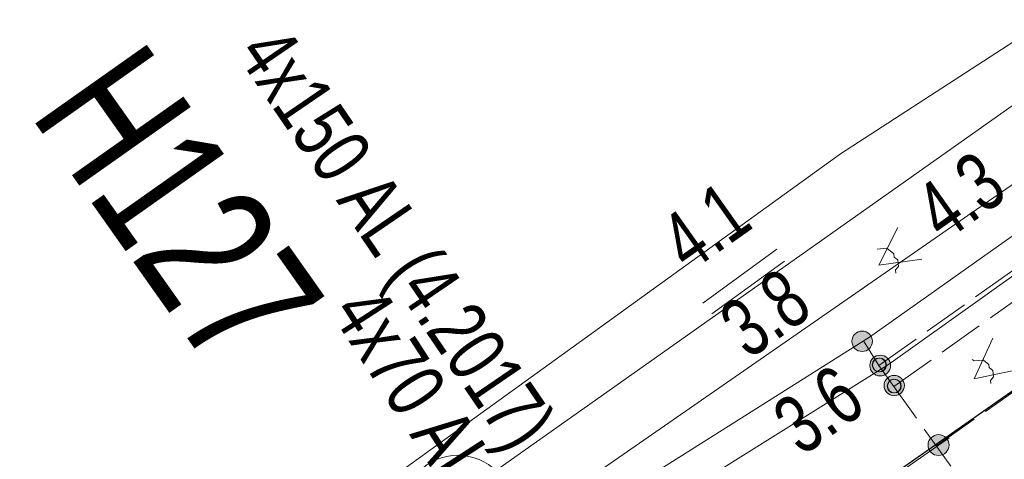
# Model space of a CAD drawing. Header units: metres. Extents: x -740 to 758, y -633 to 854.
# Tile 642 of 656: x 98 to 107, y -155 to -151. Entities that reach past the tile are written whole.
import ezdxf

# ---------------------------------------------------------------- set-up
doc = ezdxf.new("R2010")
doc.units = ezdxf.units.M
doc.header["$MEASUREMENT"] = 0
doc.linetypes.add('416_125', pattern=[0.5408, 0.416, -0.1248])
for name, color, linetype in [('Gas.LOVION', 7, 'Continuous'), ('Grundkarte.LOVION', 7, 'Continuous'), ('Strom.LOVION', 7, 'Continuous'), ('StromBemass.LOVION', 7, 'Continuous'), ('Wasser.LOVION', 7, 'Continuous')]:
    doc.layers.add(name, color=color, linetype=linetype)
doc.styles.add('ERSTELLTER_STIL_1', font='arial.ttf')

msp = doc.modelspace()

# ---------------------------------------------------------------- hatches: boundary and pattern name
at = {"layer": 'StromBemass.LOVION', "linetype": 'Continuous', "lineweight": 13}
for points in [[(105.5794, -153.8363), (105.5862, -153.8268), (105.5919, -153.8165), (105.5961, -153.8056), (105.599, -153.7942), (105.6005, -153.7826), (105.6004, -153.7709), (105.5989, -153.7592), (105.596, -153.7479), (105.5916, -153.737), (105.5859, -153.7267), (105.579, -153.7173), (105.5709, -153.7087), (105.5619, -153.7013), (105.552, -153.695), (105.5413, -153.6901), (105.5302, -153.6865), (105.5186, -153.6843), (105.5069, -153.6836), (105.4952, -153.6844), (105.4837, -153.6866), (105.4726, -153.6903), (105.462, -153.6953), (105.4521, -153.7017), (105.4431, -153.7092), (105.4351, -153.7177), (105.4282, -153.7272), (105.4226, -153.7375), (105.4183, -153.7485), (105.4154, -153.7598), (105.414, -153.7715), (105.414, -153.7832), (105.4155, -153.7948), (105.4185, -153.8062), (105.4228, -153.8171), (105.4285, -153.8273), (105.4355, -153.8368), (105.4435, -153.8453), (105.4526, -153.8528), (105.4625, -153.859), (105.4731, -153.864), (105.4843, -153.8676), (105.4958, -153.8697), (105.5075, -153.8704), (105.5192, -153.8697), (105.5307, -153.8674), (105.5419, -153.8638), (105.5525, -153.8587), (105.5624, -153.8524), (105.5714, -153.8449)], [(105.7449, -154.0583), (105.7518, -154.0487), (105.7575, -154.0383), (105.7619, -154.0272), (105.7648, -154.0157), (105.7662, -154.0039), (105.7662, -153.992), (105.7647, -153.9802), (105.7617, -153.9687), (105.7573, -153.9576), (105.7515, -153.9472), (105.7445, -153.9376), (105.7363, -153.929), (105.7271, -153.9214), (105.7171, -153.9151), (105.7063, -153.9101), (105.695, -153.9064), (105.6833, -153.9042), (105.6714, -153.9035), (105.6595, -153.9043), (105.6479, -153.9066), (105.6366, -153.9103), (105.6258, -153.9154), (105.6158, -153.9218), (105.6067, -153.9294), (105.5985, -153.9381), (105.5916, -153.9477), (105.5859, -153.9582), (105.5815, -153.9692), (105.5786, -153.9808), (105.5772, -153.9926), (105.5772, -154.0045), (105.5787, -154.0163), (105.5817, -154.0278), (105.5862, -154.0388), (105.5919, -154.0492), (105.5989, -154.0588), (105.6071, -154.0675), (105.6163, -154.075), (105.6264, -154.0814), (105.6371, -154.0864), (105.6485, -154.09), (105.6601, -154.0922), (105.672, -154.0929), (105.6839, -154.0921), (105.6956, -154.0899), (105.7068, -154.0862), (105.7176, -154.0811), (105.7276, -154.0747), (105.7368, -154.067)], [(105.7101, -154.0324), (105.7148, -154.026), (105.7186, -154.0191), (105.7214, -154.0117), (105.7234, -154.0041), (105.7244, -153.9962), (105.7243, -153.9883), (105.7233, -153.9805), (105.7213, -153.9728), (105.7184, -153.9655), (105.7146, -153.9585), (105.7099, -153.9522), (105.7045, -153.9464), (105.6983, -153.9414), (105.6917, -153.9372), (105.6845, -153.9338), (105.677, -153.9314), (105.6692, -153.93), (105.6613, -153.9295), (105.6534, -153.93), (105.6456, -153.9315), (105.6381, -153.934), (105.631, -153.9374), (105.6243, -153.9416), (105.6182, -153.9467), (105.6128, -153.9525), (105.6082, -153.9589), (105.6044, -153.9658), (105.6015, -153.9732), (105.5996, -153.9809), (105.5986, -153.9887), (105.5987, -153.9966), (105.5997, -154.0045), (105.6017, -154.0121), (105.6046, -154.0194), (105.6084, -154.0264), (105.6131, -154.0327), (105.6185, -154.0385), (105.6246, -154.0435), (105.6313, -154.0477), (105.6385, -154.0511), (105.646, -154.0535), (105.6538, -154.055), (105.6617, -154.0554), (105.6696, -154.0549), (105.6773, -154.0534), (105.6849, -154.0509), (105.692, -154.0475), (105.6987, -154.0433), (105.7047, -154.0382)], [(105.7139, -154.0333), (105.7185, -154.0268), (105.7223, -154.0199), (105.7252, -154.0126), (105.7271, -154.0049), (105.7281, -153.9971), (105.7281, -153.9892), (105.727, -153.9813), (105.7251, -153.9737), (105.7221, -153.9663), (105.7183, -153.9594), (105.7136, -153.953), (105.7082, -153.9473), (105.7021, -153.9423), (105.6954, -153.9381), (105.6883, -153.9347), (105.6807, -153.9323), (105.673, -153.9309), (105.6651, -153.9304), (105.6572, -153.9309), (105.6494, -153.9324), (105.6419, -153.9349), (105.6348, -153.9383), (105.6281, -153.9425), (105.6221, -153.9476), (105.6167, -153.9534), (105.612, -153.9598), (105.6083, -153.9667), (105.6054, -153.9741), (105.6034, -153.9817), (105.6025, -153.9896), (105.6025, -153.9975), (105.6035, -154.0053), (105.6055, -154.0129), (105.6084, -154.0203), (105.6123, -154.0272), (105.6169, -154.0336), (105.6223, -154.0393), (105.6285, -154.0443), (105.6351, -154.0485), (105.6423, -154.0519), (105.6498, -154.0543), (105.6576, -154.0558), (105.6655, -154.0562), (105.6734, -154.0557), (105.6811, -154.0542), (105.6886, -154.0517), (105.6958, -154.0483), (105.7024, -154.0441), (105.7085, -154.039)], [(105.8716, -154.2398), (105.8784, -154.2304), (105.8839, -154.2202), (105.8882, -154.2093), (105.8911, -154.198), (105.8925, -154.1865), (105.8924, -154.1748), (105.8909, -154.1633), (105.888, -154.152), (105.8837, -154.1412), (105.878, -154.131), (105.8712, -154.1216), (105.8632, -154.1131), (105.8542, -154.1057), (105.8443, -154.0995), (105.8338, -154.0946), (105.8227, -154.091), (105.8112, -154.0889), (105.7996, -154.0882), (105.788, -154.0889), (105.7765, -154.0912), (105.7655, -154.0948), (105.7549, -154.0998), (105.7451, -154.1061), (105.7362, -154.1135), (105.7282, -154.122), (105.7214, -154.1315), (105.7158, -154.1417), (105.7116, -154.1525), (105.7087, -154.1638), (105.7073, -154.1754), (105.7073, -154.1871), (105.7088, -154.1986), (105.7118, -154.2099), (105.7161, -154.2207), (105.7217, -154.2309), (105.7286, -154.2403), (105.7366, -154.2487), (105.7456, -154.2561), (105.7555, -154.2624), (105.766, -154.2673), (105.7771, -154.2708), (105.7886, -154.273), (105.8002, -154.2737), (105.8118, -154.2729), (105.8233, -154.2707), (105.8343, -154.2671), (105.8448, -154.2621), (105.8547, -154.2558), (105.8636, -154.2483)], [(105.8462, -154.2252), (105.8508, -154.2189), (105.8545, -154.212), (105.8574, -154.2047), (105.8593, -154.1971), (105.8603, -154.1893), (105.8602, -154.1815), (105.8592, -154.1737), (105.8573, -154.1661), (105.8544, -154.1588), (105.8506, -154.1519), (105.8459, -154.1456), (105.8405, -154.1399), (105.8345, -154.1349), (105.8278, -154.1308), (105.8207, -154.1274), (105.8133, -154.125), (105.8056, -154.1236), (105.7977, -154.1231), (105.7899, -154.1236), (105.7822, -154.1251), (105.7748, -154.1276), (105.7677, -154.1309), (105.7611, -154.1352), (105.755, -154.1402), (105.7497, -154.1459), (105.7451, -154.1523), (105.7413, -154.1592), (105.7385, -154.1665), (105.7366, -154.1741), (105.7356, -154.1819), (105.7356, -154.1897), (105.7366, -154.1975), (105.7386, -154.2051), (105.7415, -154.2123), (105.7453, -154.2192), (105.7499, -154.2255), (105.7553, -154.2312), (105.7614, -154.2362), (105.768, -154.2404), (105.7751, -154.2437), (105.7826, -154.2461), (105.7903, -154.2476), (105.7981, -154.248), (105.806, -154.2475), (105.8137, -154.246), (105.8211, -154.2436), (105.8282, -154.2402), (105.8348, -154.236), (105.8408, -154.231)], [(105.8498, -154.226), (105.8544, -154.2197), (105.8581, -154.2128), (105.861, -154.2055), (105.8629, -154.1979), (105.8639, -154.1901), (105.8638, -154.1823), (105.8628, -154.1745), (105.8609, -154.1669), (105.8579, -154.1597), (105.8541, -154.1528), (105.8495, -154.1465), (105.8441, -154.1408), (105.8381, -154.1358), (105.8315, -154.1316), (105.8244, -154.1283), (105.8169, -154.1259), (105.8092, -154.1245), (105.8014, -154.124), (105.7935, -154.1245), (105.7859, -154.126), (105.7784, -154.1285), (105.7713, -154.1318), (105.7647, -154.136), (105.7587, -154.1411), (105.7534, -154.1468), (105.7488, -154.1531), (105.745, -154.16), (105.7422, -154.1673), (105.7402, -154.1749), (105.7393, -154.1827), (105.7393, -154.1905), (105.7403, -154.1983), (105.7423, -154.2059), (105.7452, -154.2132), (105.749, -154.22), (105.7536, -154.2263), (105.759, -154.232), (105.7651, -154.237), (105.7717, -154.2412), (105.7788, -154.2445), (105.7862, -154.2469), (105.7939, -154.2483), (105.8018, -154.2488), (105.8096, -154.2483), (105.8173, -154.2468), (105.8247, -154.2443), (105.8318, -154.241), (105.8384, -154.2368), (105.8444, -154.2318)], [(106.2783, -154.7852), (106.2854, -154.7754), (106.2911, -154.7649), (106.2955, -154.7537), (106.2984, -154.7421), (106.2999, -154.7302), (106.2999, -154.7182), (106.2983, -154.7063), (106.2953, -154.6947), (106.2909, -154.6835), (106.285, -154.673), (106.278, -154.6633), (106.2697, -154.6546), (106.2604, -154.647), (106.2503, -154.6406), (106.2394, -154.6355), (106.228, -154.6319), (106.2162, -154.6296), (106.2042, -154.6289), (106.1922, -154.6297), (106.1805, -154.632), (106.169, -154.6358), (106.1582, -154.6409), (106.1481, -154.6474), (106.1389, -154.655), (106.1307, -154.6638), (106.1237, -154.6735), (106.1179, -154.6841), (106.1135, -154.6953), (106.1106, -154.7069), (106.1091, -154.7188), (106.1092, -154.7308), (106.1107, -154.7427), (106.1137, -154.7543), (106.1182, -154.7655), (106.124, -154.776), (106.1311, -154.7857), (106.1393, -154.7944), (106.1486, -154.802), (106.1587, -154.8084), (106.1696, -154.8135), (106.181, -154.8171), (106.1928, -154.8194), (106.2048, -154.8201), (106.2168, -154.8193), (106.2286, -154.817), (106.24, -154.8132), (106.2508, -154.8081), (106.2609, -154.8016), (106.2702, -154.794)]]:
    msp.add_hatch(color=7, dxfattribs=at).paths.add_polyline_path(points)

# ---------------------------------------------------------------- linework, layer by layer
at = {"layer": 'Gas.LOVION', "color": 5, "linetype": 'Continuous', "lineweight": 18}
msp.add_lwpolyline([(135.204, -132.562), (134.5018, -133.0888), (122.8021, -141.2965), (102.3757, -155.4707), (100.8674, -156.5196), (81.2086, -170.3823), (79.2933, -171.5005), (78.795, -171.8448), (74.0336, -175.4433), (59.2268, -185.7282), (52.8069, -190.1981)], dxfattribs=at)
at = {"layer": 'Grundkarte.LOVION', "color": 8, "linetype": 'Continuous', "lineweight": 18}
for points in [[(134.3069, -131.8517), (132.0965, -133.4274), (128.4703, -135.9395), (124.5478, -138.7466), (121.6163, -140.8066), (118.2129, -143.1787), (113.9356, -146.2865), (111.1889, -148.1215), (108.3102, -150.1172), (105.3087, -152.0658), (100.6709, -155.4157), (98.0413, -157.2393), (95.6874, -158.8585), (92.1897, -161.4763), (89.2697, -163.6534), (85.8455, -166.1162), (82.9461, -168.2026), (80.2466, -169.9148), (76.9752, -172.1262), (74.5099, -173.8155), (71.2592, -175.9362), (68.9731, -177.3419), (66.6399, -178.8705), (63.6383, -180.8191)], [(136.3638, -133.5422), (130.0874, -137.9686), (108.7607, -152.9105), (98.2219, -160.2954), (87.5189, -167.8146), (76.9802, -175.1995), (66.2508, -182.7508), (55.6006, -190.2057), (44.8712, -197.7571), (31.8143, -206.8955), (18.6782, -216.1304), (5.5949, -225.301), (-7.4522, -240.5861), (-16.7231, -263.6595), (-16.9871, -267.9118), (-17.6288, -276.1615)], [(136.3638, -133.5422), (130.0874, -137.9686), (108.7607, -152.9105), (98.2219, -160.2954), (87.5189, -167.8146), (76.9802, -175.1995), (66.2508, -182.7508), (55.6006, -190.2057), (44.8712, -197.7571), (31.8143, -206.8955), (18.6782, -216.1304), (5.5949, -225.301), (-7.4522, -240.5861), (-16.7231, -263.6595), (-16.9871, -267.9118), (-17.6288, -276.1615)], [(90.2277, -165.8946), (98.2219, -160.2954), (106.3011, -154.6583)]]:
    msp.add_lwpolyline(points, dxfattribs=at)
at = {"layer": 'Grundkarte.LOVION', "color": 253, "linetype": 'Continuous', "lineweight": 18}
msp.add_lwpolyline([(55.6006, -190.2057), (68.8441, -209.2749), (74.8436, -205.6441), (79.9464, -202.5147), (66.2508, -182.7508), (76.9802, -175.1995), (87.5189, -167.8146), (98.2219, -160.2954), (108.7607, -152.9105), (124.3648, -175.2661), (123.1396, -176.0361), (117.5328, -179.4512), (113.1833, -182.1227), (108.0541, -185.2842), (104.5956, -187.3957), (102.1981, -188.8715), (91.9076, -195.1681), (95.575, -201.8438), (103.8048, -216.7925), (89.3017, -224.7423), (87.6459, -225.6431), (86.2715, -226.3981), (68.7118, -236.036), (57.8325, -216.0558)], dxfattribs=at)
at = {"layer": 'Grundkarte.LOVION', "color": 8, "linetype": 'Continuous', "lineweight": 18}
msp.add_lwpolyline([(98.2219, -160.2954), (108.7607, -152.9105), (124.3648, -175.2661), (123.1396, -176.0361), (117.5328, -179.4512), (113.1833, -182.1227), (109.6968, -176.9957), (107.5669, -173.9528), (100.0833, -163.0099)], close=True, dxfattribs=at)
at = {"layer": 'Strom.LOVION', "color": 1, "linetype": 'Continuous', "lineweight": 18}
msp.add_lwpolyline([(52.6768, -191.4374), (61.851, -184.3041), (65.3302, -182.1019), (68.2789, -180.2176), (83.6037, -169.3353), (90.8004, -164.3461), (101.368, -156.5002), (102.7781, -155.5052), (105.5758, -153.7391), (108.865, -151.4077), (132.5513, -134.9051), (124.1323, -123.4625)], dxfattribs=at)
at = {"layer": 'Strom.LOVION', "color": 150, "linetype": 'Continuous', "lineweight": 18}
msp.add_lwpolyline([(102.9209, -155.7573), (105.7479, -153.9883), (108.6077, -151.9501), (109.2117, -151.4773), (133.4134, -135.5597), (136.2324, -133.4073)], dxfattribs=at)
at = {"layer": 'StromBemass.LOVION', "color": 7, "linetype": '416_125', "lineweight": 13}
for points in [[(106.1897, -154.7283), (109.0523, -152.7194), (123.2966, -142.726)], [(105.6601, -153.9969), (108.9493, -151.6655), (109.2117, -151.4773)], [(105.7972, -154.1904), (108.657, -152.1522), (109.0864, -151.859), (109.211, -151.7729)], [(107.8865, -157.119), (105.7972, -154.1904), (105.6601, -153.9969), (105.5201, -153.7741)]]:
    msp.add_lwpolyline(points, dxfattribs=at)
at = {"layer": 'StromBemass.LOVION', "color": 7, "linetype": 'Continuous', "lineweight": 13}
for points in [[(106.053, -153.0275), (105.6592, -153.0808), (105.8326, -152.7387)], [(105.8141, -153.1543), (105.8113, -153.125), (105.8377, -153.0929), (105.832, -153.0343), (105.7998, -153.0079), (105.797, -152.9786), (105.7327, -152.9258), (105.6449, -152.9344)], [(104.053, -153.4299), (104.7287, -152.9353)], [(104.1362, -153.5252), (104.7987, -153.0467)], [(106.9201, -154.0363), (106.5291, -154.1188), (106.6997, -153.7475)], [(106.6812, -154.1631), (106.6784, -154.1338), (106.7048, -154.1016), (106.6991, -154.0431), (106.6669, -154.0167), (106.6641, -153.9874), (106.6158, -153.9478), (106.528, -153.9564), (106.5119, -153.9432)]]:
    msp.add_lwpolyline(points, dxfattribs=at)
for centre, radius in [((105.5072, -153.777), 0.0934), ((105.6717, -153.9982), 0.0947), ((105.6615, -153.9925), 0.063), ((105.6653, -153.9933), 0.0629), ((105.7999, -154.1809), 0.0928), ((105.7979, -154.1856), 0.0625), ((105.8016, -154.1864), 0.0624), ((106.2045, -154.7245), 0.0956)]:
    msp.add_circle(centre, radius, dxfattribs=at)
at = {"layer": 'Wasser.LOVION', "color": 150, "linetype": 'Continuous', "lineweight": 18}
msp.add_lwpolyline([(134.7219, -132.1658), (129.3601, -135.9708), (125.5846, -138.4679), (115.6952, -145.3903), (101.7483, -155.2513), (100.9187, -155.8348), (96.5961, -158.9323), (93.3625, -161.2286), (90.4678, -163.2111), (83.6241, -168.0329), (82.5878, -168.7696), (74.8852, -174.1778), (74.0849, -174.7585), (73.9471, -174.8606), (71.2516, -176.7645), (69.0616, -179.0032), (66.1349, -180.2056), (58.5644, -185.453), (53.8266, -188.9901), (44.6497, -195.3404)], dxfattribs=at)
at = {"layer": 'Wasser.LOVION', "color": 7, "linetype": 'Continuous', "lineweight": 13}
msp.add_circle((101.818, -155.3173), 0.4996, dxfattribs=at)

# ---------------------------------------------------------------- texts
at = {"layer": 'Strom.LOVION', "color": 150, "linetype": 'Continuous', "lineweight": 18, "insert": (99.6563, -151.2435), "char_height": 0.533567, "attachment_point": 7, "rotation": 304.35726, "style": 'ERSTELLTER_STIL_1'}
msp.add_mtext('{\\A1;\\W0.72367x;4x150 AL (4.2017)}', dxfattribs=at)
at = {"layer": 'Strom.LOVION', "color": 5, "linetype": 'Continuous', "lineweight": 18, "insert": (100.6448, -153.5188), "char_height": 0.533528, "attachment_point": 7, "rotation": 302.93551, "style": 'ERSTELLTER_STIL_1'}
msp.add_mtext('{\\A1;\\W0.72653x;4x70 AL}', dxfattribs=at)
at = {"layer": 'StromBemass.LOVION', "color": 7, "linetype": 'Continuous', "lineweight": 13, "attachment_point": 7, "style": 'ERSTELLTER_STIL_1'}
for s, insert, char_height, rotation in [('{\\A1;\\W0.71560x;4.3}', (106.2547, -152.8851), 0.533548, 35.29304), ('{\\A1;\\W0.71556x;4.1}', (103.9245, -153.1581), 0.533549, 35.24439), ('{\\A1;\\W0.71556x;3.8}', (104.4755, -153.9549), 0.533563, 35.29534), ('{\\A1;\\W0.71556x;3.6}', (104.9612, -154.8383), 0.533563, 35.29534)]:
    msp.add_mtext(s, dxfattribs=dict(at, insert=insert, char_height=char_height, rotation=rotation))
at = {"layer": 'Wasser.LOVION', "color": 7, "linetype": 'Continuous', "lineweight": 13, "insert": (97.9033, -151.7042), "char_height": 1.244905, "attachment_point": 7, "rotation": 305.24579, "style": 'ERSTELLTER_STIL_1'}
msp.add_mtext('{\\A1;\\W0.71562x;H127}', dxfattribs=at)

doc.saveas('drawing.dxf')
